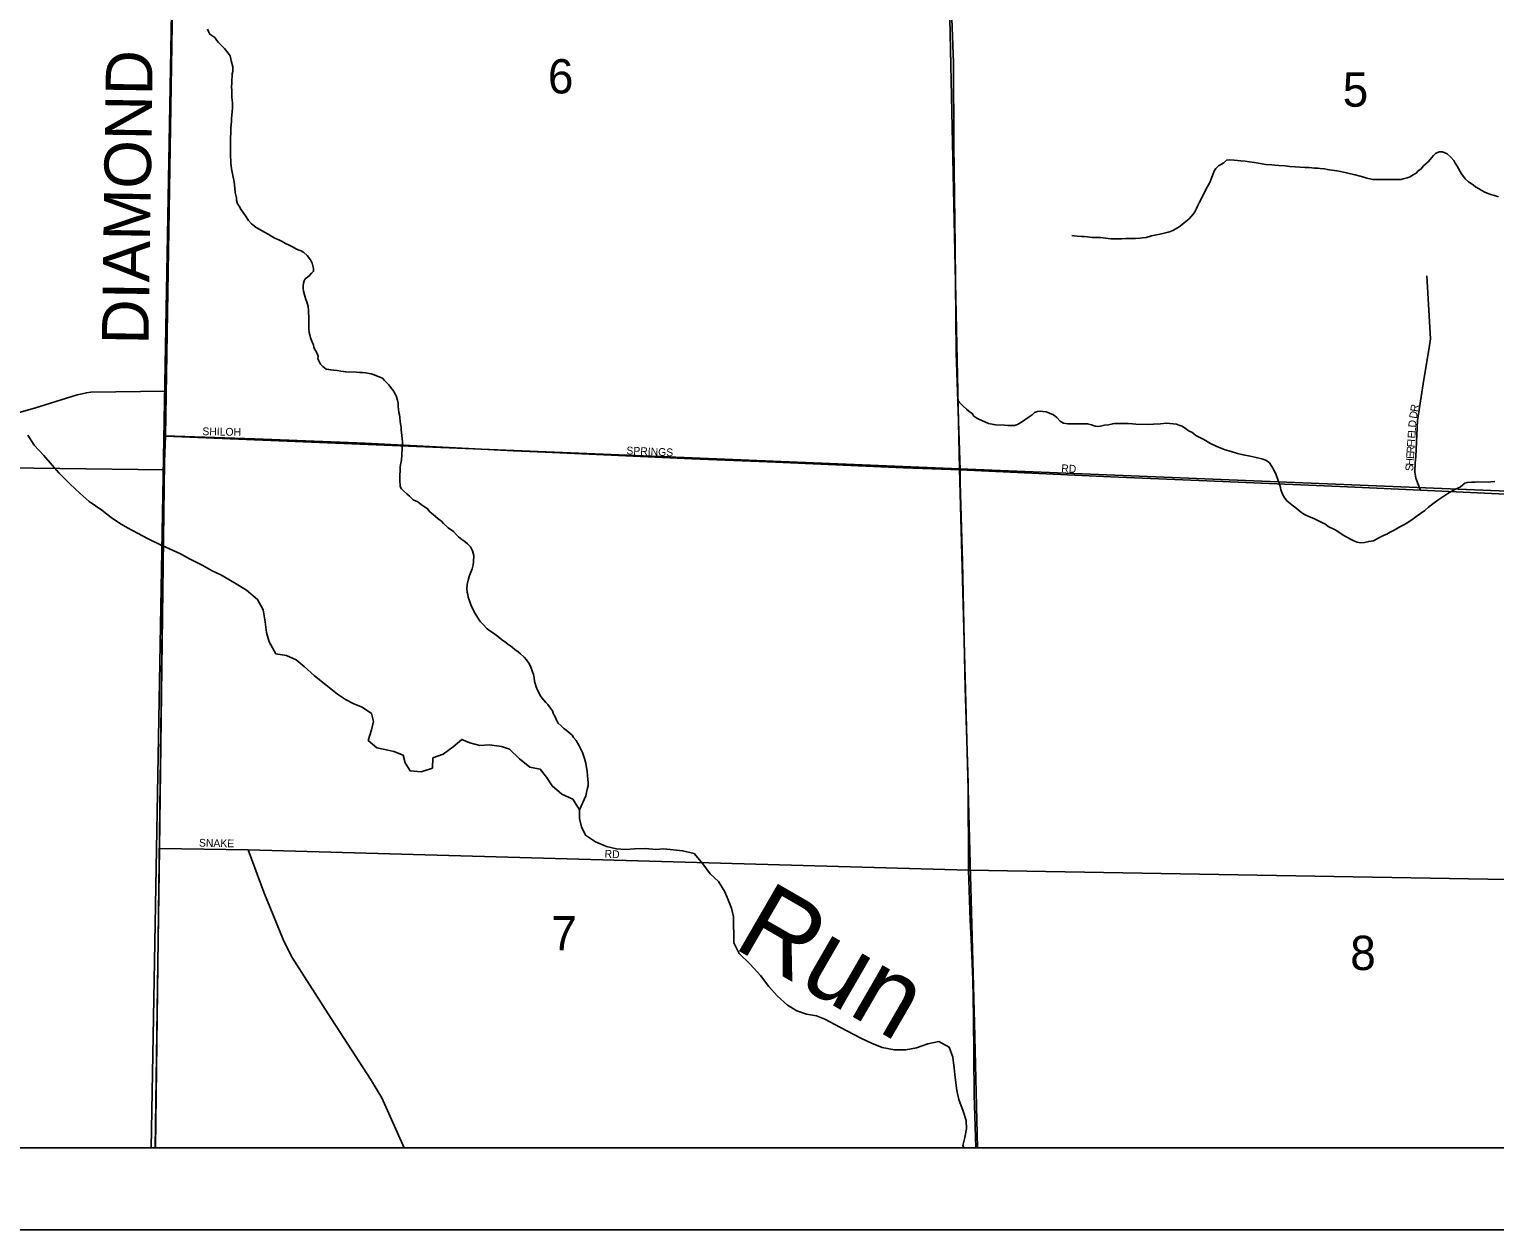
# Model space of a CAD drawing. Extents: x -209 to 4852, y 0 to 905.
# Drawn here: x 282.99 to 318.72, y 200.56 to 229.83 of the extents above; entities that cross this region are included whole.
import ezdxf

# ---------------------------------------------------------------- set-up
doc = ezdxf.new("R2010")
doc.units = 0
for name, color, linetype in [('Default', 7, 'Continuous'), ('GM_P_County_Alignment', 7, 'Continuous'), ('GM_X_Airport_Location_Class_2', 7, 'Continuous'), ('GM_X_Airport_Location_Class_3', 7, 'Continuous'), ('GM_X_County_Road', 7, 'Continuous'), ('GM_X_County_Road_Text', 7, 'Continuous'), ('GM_X_Minor_Lake_Text', 7, 'Continuous'), ('GM_X_Minor_River', 7, 'Continuous'), ('GM_X_Section_Text', 7, 'Continuous'), ('GM_X_Township_Road_Text', 7, 'Continuous'), ('GM_X_US_Location', 7, 'Continuous'), ('SH_Data', 7, 'Continuous')]:
    doc.layers.add(name, color=color, linetype=linetype)

msp = doc.modelspace()

# ---------------------------------------------------------------- linework, layer by layer
at = {"layer": 'Default'}
msp.add_lwpolyline([(390.832, 338.559), (254.832, 338.559), (254.832, 202.559), (390.832, 202.559)], close=True, dxfattribs=at)
at = {"layer": 'GM_X_Airport_Location_Class_2'}
for points in [[(306.071, 202.559), (306.071, 202.563), (306.03, 203.844), (306.007, 205.747), (305.991, 206.65), (305.953, 207.641), (305.927, 208.103), (305.892, 209.324), (305.877, 211.451), (305.808, 213.769), (305.739, 216.849), (305.687, 218.77), (305.688, 219.09), (305.588, 221.941), (305.563, 224.535), (305.528, 227.022), (305.521, 229.014), (305.441, 231.182), (305.347, 233.389), (305.257, 235.412), (305.225, 237.259), (305.212, 238.476)], [(316.907, 218.591), (316.859, 218.714), (316.796, 218.884), (316.766, 219.042), (316.774, 219.26), (316.794, 219.414), (316.836, 220.293), (316.987, 221.292), (317.122, 222.063), (317.148, 222.279), (317.062, 223.821)], [(286.301, 219.918), (288.488, 219.843), (291.181, 219.735), (294.799, 219.551), (295.571, 219.523), (299.145, 219.357), (301.185, 219.272), (304.3, 219.138), (305.688, 219.09), (309.353, 218.917), (311.696, 218.819), (315.128, 218.67), (316.907, 218.591), (317.426, 218.568), (320.029, 218.45), (322.012, 218.375), (324.788, 218.264), (325.861, 218.23), (328.029, 218.22), (329.555, 218.224)], [(286.17, 209.855), (288.33, 209.824), (305.892, 209.324), (305.904, 209.324)], [(292.131, 202.559), (291.585, 203.778), (291.314, 204.232), (290.282, 205.826), (289.384, 207.22), (289.18, 207.635), (288.709, 208.793), (288.33, 209.824)], [(305.904, 209.324), (319.482, 209.094), (321.372, 209.027), (321.605, 208.903), (321.762, 208.665), (321.947, 208.252), (322.135, 208.098), (322.415, 208.026), (324.951, 207.984)]]:
    msp.add_lwpolyline(points, dxfattribs=at)
at = {"layer": 'GM_X_County_Road'}
for points in [[(289.239, 224.607), (289.157, 224.654), (289.089, 224.685), (289.036, 224.709), (288.976, 224.741), (288.908, 224.78), (288.818, 224.835), (288.728, 224.882), (288.653, 224.922), (288.593, 224.953), (288.525, 225), (288.473, 225.039), (288.413, 225.086), (288.339, 225.171), (288.279, 225.256), (288.206, 225.363), (288.139, 225.456), (288.117, 225.51), (288.065, 225.572), (288.044, 225.663), (288.045, 225.717), (288.01, 225.854), (288.004, 225.953), (287.984, 226.113), (287.957, 226.266), (287.922, 226.427), (287.909, 226.564), (287.903, 226.648), (287.897, 226.716), (287.901, 226.937), (287.896, 227.074), (287.902, 227.416), (287.911, 227.508), (287.92, 227.584), (287.922, 227.667), (287.94, 227.819), (287.949, 227.918), (287.944, 228.04), (287.931, 228.169), (287.927, 228.337), (287.921, 228.428), (287.93, 228.519), (287.932, 228.596), (287.941, 228.679), (287.942, 228.748), (287.951, 228.801), (287.953, 228.915), (287.91, 229.06), (287.903, 229.114), (287.889, 229.182), (287.837, 229.252), (287.748, 229.36), (287.689, 229.429), (287.607, 229.507), (287.562, 229.561), (287.518, 229.63), (287.398, 229.708), (287.361, 229.778), (287.34, 229.831)], [(318.808, 225.749), (318.709, 225.781), (318.611, 225.806), (318.559, 225.83), (318.491, 225.854), (318.385, 225.909), (318.333, 225.941), (318.25, 225.988), (318.198, 226.027), (318.138, 226.073), (318.078, 226.113), (317.996, 226.183), (317.907, 226.306), (317.804, 226.49), (317.752, 226.568), (317.716, 226.629), (317.649, 226.714), (317.559, 226.792), (317.446, 226.84), (317.363, 226.841), (317.271, 226.805), (317.224, 226.752), (317.139, 226.655), (317.092, 226.602), (316.984, 226.498), (316.915, 226.423), (316.853, 226.378), (316.799, 226.326), (316.714, 226.274), (316.653, 226.237), (316.584, 226.208), (316.485, 226.187), (316.424, 226.165), (316.211, 226.169), (316.09, 226.164), (315.824, 226.169), (315.741, 226.17), (315.673, 226.187), (315.597, 226.203), (315.522, 226.227), (315.439, 226.252), (315.318, 226.284), (315.204, 226.309), (315.106, 226.334), (314.955, 226.367), (314.871, 226.376), (314.69, 226.402), (314.637, 226.411), (314.569, 226.427), (314.463, 226.437), (314.402, 226.446), (314.319, 226.447), (314.182, 226.457)], [(314.182, 226.457), (314.099, 226.459), (313.97, 226.469), (313.848, 226.478), (313.72, 226.488), (313.606, 226.498), (313.454, 226.508), (313.356, 226.518), (313.28, 226.527), (313.136, 226.537), (313, 226.555), (312.863, 226.58), (312.742, 226.597), (312.629, 226.615), (312.53, 226.624), (312.364, 226.642), (312.242, 226.644), (312.181, 226.638), (312.112, 226.578), (311.981, 226.505), (311.919, 226.437), (311.888, 226.384), (311.841, 226.286), (311.809, 226.203), (311.769, 226.097), (311.706, 225.977), (311.509, 225.6), (311.47, 225.517), (311.446, 225.464), (311.406, 225.381), (311.375, 225.328), (311.266, 225.208), (311.189, 225.141), (311.097, 225.074), (311.02, 225.015), (310.966, 224.978), (310.882, 224.933), (310.813, 224.904), (310.752, 224.883), (310.66, 224.861), (310.553, 224.833), (310.348, 224.791), (310.218, 224.755), (310.127, 224.742), (310.073, 224.735), (309.959, 224.729), (309.884, 224.731), (309.724, 224.726), (309.618, 224.72), (309.36, 224.725), (309.231, 224.735), (309.11, 224.752), (308.905, 224.756), (308.844, 224.765), (308.791, 224.766), (308.708, 224.775), (308.647, 224.776), (308.541, 224.785), (308.465, 224.794), (308.404, 224.803)], [(292.409, 218.329), (292.349, 218.36), (292.26, 218.446), (292.2, 218.5), (292.125, 218.57), (292.066, 218.624), (292.036, 218.678), (292.03, 218.732), (292.023, 218.793), (292.026, 218.945), (292.036, 219.082), (292.037, 219.143), (292.046, 219.219), (292.055, 219.287), (292.064, 219.34), (292.073, 219.439), (292.074, 219.5), (292.083, 219.568), (292.087, 219.782), (292.081, 219.843), (292.075, 219.927), (292.069, 219.995), (292.062, 220.056), (292.056, 220.117), (292.049, 220.171), (292.036, 220.262), (292.022, 220.369), (292.016, 220.43), (292.002, 220.484), (291.996, 220.568), (291.989, 220.636), (291.983, 220.713), (291.969, 220.789), (291.941, 220.866), (291.919, 220.927), (291.86, 221.019), (291.801, 221.104), (291.756, 221.158), (291.712, 221.212), (291.652, 221.267), (291.6, 221.321), (291.457, 221.377), (291.396, 221.408), (291.329, 221.432), (291.192, 221.45), (291.116, 221.459), (291.041, 221.46), (290.972, 221.469), (290.707, 221.474), (290.654, 221.483), (290.586, 221.491), (290.502, 221.508), (290.419, 221.517), (290.343, 221.526), (290.29, 221.535), (290.23, 221.543), (290.147, 221.606), (290.095, 221.668), (290.051, 221.745), (290.03, 221.798), (290.031, 221.859), (290.009, 221.921), (289.928, 222.074), (289.922, 222.135), (289.893, 222.189), (289.849, 222.304), (289.828, 222.381), (289.814, 222.434), (289.808, 222.533), (289.81, 222.655), (289.804, 222.739), (289.806, 222.83), (289.8, 222.914), (289.801, 222.983), (289.788, 223.074), (289.759, 223.181), (289.738, 223.243), (289.716, 223.296), (289.702, 223.357), (289.681, 223.442), (289.667, 223.51), (289.668, 223.571), (289.677, 223.64), (289.693, 223.693), (289.717, 223.745), (289.771, 223.79), (289.824, 223.827), (289.871, 223.887), (289.925, 223.932), (289.919, 224.001), (289.905, 224.062), (289.891, 224.131), (289.847, 224.207), (289.765, 224.316), (289.683, 224.386), (289.623, 224.425), (289.57, 224.448), (289.51, 224.472), (289.427, 224.52), (289.33, 224.567), (289.239, 224.607)], [(306.022, 220.4), (305.978, 220.462), (305.903, 220.509), (305.836, 220.571), (305.761, 220.641), (305.709, 220.687), (305.657, 220.741), (305.62, 220.795)], [(315.759, 217.354), (315.645, 217.341), (315.538, 217.32), (315.439, 217.306), (315.364, 217.323), (315.296, 217.347), (315.213, 217.387), (315.108, 217.449), (315.025, 217.497), (314.92, 217.567), (314.823, 217.622), (314.657, 217.709), (314.575, 217.771), (314.514, 217.795), (314.439, 217.835), (314.387, 217.858), (314.326, 217.89), (314.266, 217.914), (314.198, 217.945), (314.093, 217.993), (314.018, 218.04), (313.928, 218.11), (313.868, 218.165), (313.809, 218.204), (313.726, 218.266), (313.651, 218.336), (313.585, 218.421), (313.555, 218.475), (313.505, 218.598), (313.498, 218.659), (313.469, 218.735), (313.44, 218.827), (313.39, 218.965), (313.339, 219.073), (313.28, 219.173), (313.228, 219.257), (313.138, 219.32), (313.04, 219.36), (312.904, 219.385), (312.753, 219.418), (312.587, 219.452), (312.443, 219.485), (312.292, 219.533), (312.149, 219.574), (311.938, 219.654), (311.787, 219.733), (311.705, 219.78), (311.629, 219.827), (311.434, 219.929), (311.329, 220.007), (311.269, 220.031), (311.179, 220.094), (311.096, 220.149), (311.044, 220.172), (310.961, 220.204), (310.718, 220.224), (310.566, 220.211), (310.399, 220.199), (310.247, 220.194), (309.966, 220.199), (309.883, 220.209), (309.777, 220.218), (309.686, 220.22), (309.534, 220.222), (309.458, 220.216), (309.405, 220.21), (309.298, 220.189), (309.207, 220.175), (309.108, 220.154), (309.031, 220.148), (308.979, 220.156), (308.888, 220.188), (308.79, 220.213), (308.683, 220.207), (308.311, 220.214), (308.205, 220.223), (308.123, 220.271), (308.041, 220.364), (307.959, 220.426), (307.861, 220.473), (307.785, 220.505), (307.702, 220.514), (307.634, 220.515), (307.573, 220.509), (307.497, 220.488), (307.442, 220.428), (307.343, 220.368), (307.204, 220.264), (307.081, 220.19), (307.012, 220.169), (306.937, 220.17), (306.845, 220.172), (306.762, 220.181), (306.557, 220.185), (306.504, 220.193), (306.376, 220.218), (306.285, 220.258), (306.233, 220.282), (306.142, 220.322), (306.09, 220.345), (306.022, 220.4)], [(292.155, 211.941), (292.106, 212.132), (291.88, 212.221), (291.66, 212.271), (291.464, 212.313), (291.255, 212.492), (291.336, 212.75), (291.386, 212.954), (291.336, 213.146), (291.104, 213.303), (290.908, 213.383), (290.698, 213.486), (290.503, 213.619), (290.219, 213.846), (289.942, 214.065), (289.696, 214.29), (289.502, 214.454), (289.261, 214.558), (289.004, 214.601), (288.842, 214.894), (288.779, 215.124), (288.746, 215.383), (288.691, 215.674), (288.56, 215.928), (288.291, 216.154), (288.073, 216.288), (287.856, 216.414), (287.66, 216.525), (287.45, 216.628), (287.224, 216.754), (286.901, 216.921), (286.676, 217.039), (286.412, 217.159), (286.179, 217.27), (285.893, 217.405), (285.63, 217.547), (285.39, 217.674), (285.194, 217.784), (284.992, 217.925), (284.76, 218.105), (284.453, 218.317), (284.237, 218.512), (283.991, 218.737), (283.723, 219.009), (283.552, 219.203), (283.344, 219.436), (283.114, 219.692), (282.959, 219.931)], [(318.716, 218.8), (318.625, 218.795), (318.557, 218.788), (318.306, 218.793), (318.238, 218.786), (318.147, 218.788), (318.048, 218.782), (317.987, 218.76), (317.879, 218.671), (317.71, 218.59), (317.572, 218.509), (317.449, 218.427), (317.326, 218.346), (317.211, 218.257), (317.103, 218.175), (317.01, 218.093), (316.91, 218.026), (316.826, 217.967), (316.726, 217.892), (316.572, 217.788), (316.487, 217.737), (316.403, 217.7), (316.319, 217.648), (316.234, 217.604), (316.165, 217.567), (316.089, 217.523), (316.02, 217.494), (315.889, 217.428), (315.759, 217.354)], [(296.409, 210.799), (296.557, 211.14), (296.574, 211.224), (296.59, 211.292), (296.615, 211.383), (296.616, 211.467), (296.61, 211.536), (296.597, 211.635), (296.591, 211.734), (296.584, 211.787), (296.571, 211.879), (296.557, 211.933), (296.543, 211.994), (296.528, 212.047), (296.507, 212.124), (296.478, 212.193), (296.434, 212.278), (296.398, 212.362), (296.324, 212.485), (296.257, 212.563), (296.228, 212.616), (296.078, 212.741), (296.026, 212.78), (295.959, 212.842), (295.884, 212.912), (295.847, 212.981), (295.826, 213.035), (295.796, 213.089), (295.767, 213.158), (295.745, 213.212), (295.671, 213.312), (295.634, 213.366), (295.582, 213.413), (295.538, 213.474), (295.486, 213.529), (295.449, 213.582), (295.419, 213.644), (295.383, 213.713), (295.346, 213.798), (295.325, 213.874), (295.311, 213.928), (295.297, 214.019), (295.284, 214.096), (295.262, 214.165), (295.219, 214.28), (295.19, 214.349), (295.116, 214.457), (295.056, 214.519), (294.967, 214.604), (294.907, 214.651), (294.832, 214.706), (294.772, 214.752), (294.72, 214.799), (294.667, 214.83), (294.607, 214.877), (294.503, 214.955), (294.435, 215.01), (294.375, 215.057), (294.308, 215.104), (294.24, 215.143), (294.158, 215.213), (294.054, 215.314), (293.994, 215.383), (293.95, 215.437), (293.839, 215.622), (293.766, 215.776), (293.73, 215.868), (293.716, 215.921), (293.694, 215.983), (293.68, 216.052), (293.666, 216.105), (293.66, 216.189), (293.67, 216.296), (293.703, 216.432), (293.719, 216.485), (293.743, 216.553), (293.791, 216.674), (293.815, 216.773), (293.824, 216.841), (293.827, 217.001), (293.813, 217.055), (293.799, 217.116), (293.747, 217.208), (293.673, 217.286), (293.613, 217.34), (293.538, 217.387), (293.456, 217.457), (293.404, 217.504), (293.337, 217.581), (293.202, 217.675), (293.09, 217.776), (293.038, 217.838), (292.963, 217.892), (292.896, 217.947), (292.836, 218.001), (292.761, 218.064), (292.695, 218.149), (292.604, 218.203), (292.552, 218.235), (292.462, 218.305), (292.409, 218.329)], [(305.774, 202.559), (305.752, 202.61), (305.802, 202.807), (305.837, 203.02), (305.833, 203.218), (305.762, 203.448), (305.654, 203.732), (305.605, 203.954), (305.566, 204.267), (305.54, 204.496), (305.508, 204.763), (305.414, 205.009), (305.166, 205.151), (304.899, 205.095), (304.624, 204.993), (304.357, 204.945), (304.083, 204.943), (303.78, 205.002), (303.524, 205.106), (303.276, 205.218), (302.923, 205.407), (302.63, 205.565), (302.389, 205.692), (302.186, 205.772), (301.936, 205.815), (301.702, 205.896), (301.477, 206.037), (301.223, 206.263), (301.023, 206.488), (300.816, 206.759), (300.563, 207.03), (300.295, 207.294), (300.171, 207.556), (300.167, 207.754), (300.157, 207.991), (300.161, 208.189), (300.112, 208.403), (300.033, 208.603), (299.946, 208.795), (299.791, 209.049), (299.59, 209.236), (299.413, 209.483), (299.197, 209.731), (298.918, 209.798), (298.698, 209.825), (298.455, 209.845), (298.265, 209.833), (298.015, 209.853), (297.749, 209.843), (297.528, 209.832), (297.308, 209.844), (297.066, 209.902), (296.795, 210.014), (296.555, 210.179), (296.453, 210.379), (296.404, 210.586), (296.409, 210.799), (296.239, 211.054), (295.976, 211.181), (295.737, 211.384), (295.597, 211.592), (295.449, 211.786), (295.191, 211.836), (294.945, 212.039), (294.699, 212.273), (294.503, 212.345), (294.215, 212.381), (293.979, 212.37), (293.73, 212.429), (293.534, 212.516), (293.325, 212.337), (293.086, 212.152), (292.834, 212.065), (292.821, 211.814), (292.546, 211.728), (292.28, 211.748), (292.155, 211.941)]]:
    msp.add_lwpolyline(points, dxfattribs=at)
at = {"layer": 'GM_X_County_Road_Text'}
for points in [[(286.061, 202.559), (286.17, 209.855), (286.301, 219.918), (286.314, 221.003), (286.594, 238.536)], [(256.531, 219.573), (260.545, 219.473), (265.925, 219.343), (270.216, 219.283), (274.224, 219.222), (277.356, 219.221), (277.725, 219.228), (278.105, 219.256), (278.319, 219.283), (278.664, 219.341), (279.498, 219.558), (281.355, 220.095), (283.118, 220.588), (284.161, 220.916), (284.283, 220.945), (284.385, 220.968), (284.494, 220.979), (286.314, 221.003)]]:
    msp.add_lwpolyline(points, dxfattribs=at)
at = {"layer": 'GM_X_Minor_Lake_Text'}
msp.add_lwpolyline([(254.832, 238.66), (254.832, 202.559), (286.061, 202.559), (286.17, 209.855), (286.301, 219.918), (286.314, 221.003), (286.594, 238.536), (266.056, 238.553), (265.091, 238.636), (257.84, 238.598)], close=True, dxfattribs=at)
at = {"layer": 'GM_X_Minor_River'}
for points in [[(266.181, 238.644), (286.611, 238.471), (286.314, 219.91), (286.282, 219.085), (265.925, 219.346)], [(286.611, 238.471), (305.253, 238.43), (305.668, 219.112), (286.314, 219.91)], [(306.11, 238.466), (325.389, 238.449), (324.999, 218.322), (305.668, 219.112), (305.253, 238.43)], [(286.068, 202.559), (306.104, 202.559), (306.033, 205.598), (305.668, 219.112), (286.314, 219.91), (286.282, 219.085)], [(265.71, 202.559), (286.068, 202.559), (286.282, 219.085), (265.925, 219.346)], [(306.104, 202.559), (325.005, 202.559), (324.999, 218.322), (305.668, 219.112), (306.033, 205.598)]]:
    msp.add_lwpolyline(points, close=True, dxfattribs=at)
at = {"layer": 'GM_X_US_Location'}
msp.add_lwpolyline([(285.96, 202.559), (390.832, 202.559), (390.832, 238.067), (286.607, 238.38), (286.27, 219.835)], close=True, dxfattribs=at)
at = {"layer": 'SH_Data'}
for p, q in [((254.832, 202.559), (390.832, 202.559)), ((252.832, 200.559), (392.832, 200.559))]:
    msp.add_line(p, q, dxfattribs=at)

# ---------------------------------------------------------------- texts
at = {"layer": 'GM_P_County_Alignment'}
msp.add_text('DIAMOND', height=1.1364, rotation=89.1472, dxfattribs=at).set_placement((285.897, 222.138))
at = {"layer": 'GM_X_Airport_Location_Class_3'}
for s, height, rotation, p in [('D', 0.189, 81.1807, (316.815, 220.327)), ('R', 0.189, 80.5576, (316.84, 220.491)), ('SHILOH', 0.1894, 358.8773, (287.211, 219.934)), ('L', 0.189, 86.1773, (316.788, 219.982)), ('D', 0.189, 85.6465, (316.796, 220.115)), ('F', 0.189, 86.1773, (316.764, 219.633)), ('I', 0.189, 86.151, (316.773, 219.766)), ('E', 0.189, 86.1668, (316.779, 219.849)), ('SPRINGS', 0.1894, 357.4377, (297.546, 219.467)), ('H', 0.189, 86.151, (316.734, 219.184)), ('E', 0.189, 86.1773, (316.745, 219.35)), ('R', 0.189, 86.1601, (316.754, 219.483)), ('RD', 0.1894, 356.9884, (308.146, 219.034)), ('S', 0.189, 86.1714, (316.725, 219.051)), ('SNAKE', 0.1894, 358.7506, (287.128, 209.901)), ('RD', 0.1894, 356.989, (297.013, 209.634))]:
    msp.add_text(s, height=height, rotation=rotation, dxfattribs=at).set_placement(p)
at = {"layer": 'GM_X_Section_Text'}
msp.add_text('Run', height=1.8943, rotation=329.968, dxfattribs=at).set_placement((300.113, 207.457))
at = {"layer": 'GM_X_Township_Road_Text'}
for s, p in [('6', (295.636, 228.266)), ('5', (315.011, 227.943)), ('7', (295.719, 207.368)), ('8', (315.194, 206.891))]:
    msp.add_text(s, height=0.837, rotation=0, dxfattribs=at).set_placement(p)

doc.saveas('drawing.dxf')
